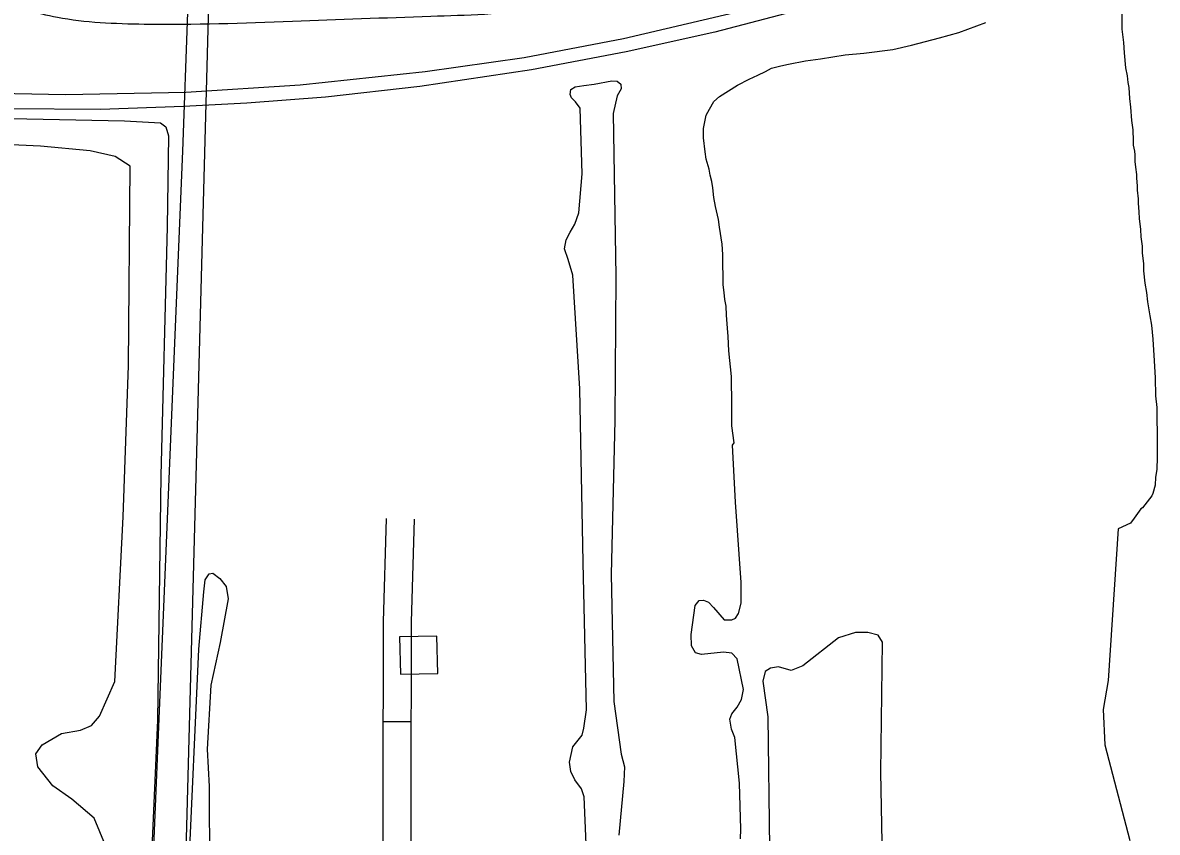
# Model space of a CAD drawing. Extents: x 3567028 to 3605064, y 510945 to 536587.
# Drawn here: x 3594340 to 3595556, y 525880 to 526748 of the extents above; entities that cross this region are included whole.
import ezdxf

# ---------------------------------------------------------------- set-up
doc = ezdxf.new("R2010")
doc.units = 0
for name, color, linetype in [('V-BLDG-OTLN', 7, 'Continuous'), ('V-RAIL-TRAK', 7, 'Continuous'), ('V-ROAD-CNTR', 7, 'Continuous'), ('V-SITE-VEGE', 7, 'Continuous'), ('V-UTIL-LINE', 7, 'Continuous')]:
    doc.layers.add(name, color=color, linetype=linetype)

msp = doc.modelspace()

# ---------------------------------------------------------------- linework, layer by layer
at = {"layer": 'V-BLDG-OTLN'}
msp.add_lwpolyline([(3594744.6, 526049.6), (3594784.6, 526050.5), (3594783.7, 526090.5), (3594743.7, 526089.6)], close=True, dxfattribs=at)
at = {"layer": 'V-RAIL-TRAK'}
for points in [[(3594217.4, 526675.7), (3594237.1, 526674.8), (3594277.1, 526673), (3594385.7, 526670.8), (3594514.9, 526673.2), (3594637.4, 526680.9), (3594771.1, 526695.5), (3594877.3, 526710.3), (3594983.8, 526730.6), (3595137.7, 526766.6), (3595250.7, 526798.7), (3595363.8, 526836.6), (3595468.2, 526876.5)], [(3595423.5, 526841.6), (3595329.9, 526808.4), (3595202.8, 526769.3), (3595081.6, 526737.6), (3594986.4, 526716.3), (3594885.2, 526697), (3594765.3, 526679.4), (3594664.5, 526667.7), (3594580, 526661.4), (3594512.3, 526657.8), (3594423.4, 526654.7), (3594324.6, 526655.5), (3594236.4, 526659.5), (3594235.4, 526659.5), (3594162.6, 526664.9), (3594086.3, 526672.6), (3593982.5, 526689.5), (3593864.2, 526721), (3593863.1, 526721.3), (3593751, 526745.7)]]:
    msp.add_lwpolyline(points, dxfattribs=at)
at = {"layer": 'V-ROAD-CNTR'}
msp.add_line((3594726.4, 525999), (3594756.4, 525999), dxfattribs=at)
for points in [[(3594798.5, 524638.2), (3594781.3, 524678.8), (3594769.6, 524694.6), (3594752.3, 524715.3), (3594743.7, 524731.5), (3594736.8, 524753.7), (3594733.5, 524786.3), (3594733, 524858.6), (3594733.2, 525006.9), (3594732, 525167.5), (3594736.2, 525314.9), (3594737.4, 525369.1), (3594736.2, 525393.7), (3594732.8, 525423.2), (3594727.2, 525507.6), (3594725.9, 525611.5), (3594726.5, 525762.5), (3594726.3, 525918.8), (3594726.4, 526105.7), (3594729.6, 526216.5)], [(3594796.2, 524709.1), (3594793.2, 524713.2), (3594777.3, 524732.2), (3594771.5, 524743.1), (3594766.3, 524759.7), (3594763.5, 524787.9), (3594763, 524858.7), (3594763.2, 525007), (3594762, 525167.2), (3594766.2, 525314.2), (3594767.4, 525369.5), (3594766.1, 525396.1), (3594762.7, 525425.9), (3594757.2, 525508.8), (3594755.9, 525611.7), (3594756.5, 525762.4), (3594756.3, 525918.8), (3594756.4, 526105.2), (3594759.6, 526215.7)]]:
    msp.add_lwpolyline(points, dxfattribs=at)
msp.add_spline([(3594086, 524482.6), (3594096.6, 524502.8), (3594112.5, 524568.4), (3594123.3, 524617.1), (3594132.6, 524734.1), (3594138.6, 524905.8), (3594150.3, 525187.2), (3594168.4, 525459.6), (3594179.9, 525761.4), (3594202.5, 526220), (3594222.8, 526537.3), (3594231.5, 526628.9), (3594230.1, 526678.4), (3594237.8, 526734.9), (3594257, 526767.8), (3594308.1, 526770), (3594377.1, 526753.5), (3594470.2, 526746.2), (3594629.1, 526749.1), (3594777.1, 526754.6), (3594891.9, 526762.5), (3594943.2, 526772.3)], degree=3, dxfattribs=at)
at = {"layer": 'V-SITE-VEGE'}
for points in [[(3595517.5, 526772.9), (3595517.5, 526740.6), (3595519.3, 526726.5), (3595519.9, 526715.3), (3595521.6, 526699.4), (3595523.4, 526690.6), (3595524, 526683.6), (3595525.1, 526678.3), (3595525.7, 526666.5), (3595526.9, 526657.1), (3595528.1, 526643), (3595529.2, 526633), (3595529.8, 526621.2), (3595529.8, 526616.5), (3595531, 526610.1), (3595531.6, 526605.9), (3595531.6, 526598.9), (3595532.2, 526593), (3595533.3, 526584.8), (3595533.3, 526581.2), (3595533.9, 526573), (3595533.9, 526568.3), (3595535.1, 526558.9), (3595535.1, 526554.2), (3595535.7, 526544.8), (3595536.3, 526537.7)], [(3595099.6, 526107.7), (3595103.6, 526109.8), (3595107, 526114.5), (3595109.6, 526125.8), (3595109.8, 526147.7), (3595103.6, 526234.1), (3595100.5, 526295.1), (3595102.2, 526297.4), (3595099.9, 526315.6), (3595099.9, 526347.4), (3595099.3, 526358.6), (3595099.3, 526368.6), (3595096.4, 526396.2), (3595095.8, 526411.5), (3595095.2, 526420.3), (3595094.1, 526434.4), (3595093.5, 526443.8), (3595092.3, 526450.9), (3595091.7, 526458.5), (3595090.5, 526466.8), (3595090.5, 526475), (3595090, 526489.7), (3595090, 526499.1), (3595089.4, 526510.3), (3595086.5, 526528.5), (3595085.3, 526536.7), (3595082.3, 526550.8), (3595080.6, 526560.2), (3595079.4, 526570.8), (3595078.2, 526577.3), (3595076.5, 526584.4), (3595075.3, 526590.8), (3595072.4, 526601.4), (3595071.2, 526609.1), (3595069.4, 526624.3), (3595069.4, 526634.3), (3595072.4, 526648.4), (3595075.9, 526654.9), (3595080.6, 526663.1), (3595086.5, 526668.4), (3595105.9, 526680.8), (3595118.3, 526687.2), (3595127.7, 526691.3), (3595135.9, 526695.5), (3595142.4, 526699), (3595152.4, 526701.3), (3595160.6, 526703.1), (3595178.8, 526706.6), (3595194.7, 526709), (3595221.2, 526713.1), (3595241.2, 526714.8), (3595272.3, 526718.9), (3595292.3, 526723.6), (3595322.3, 526731.3), (3595342.9, 526737.1), (3595371.7, 526747.7)], [(3594946, 525808.3), (3594941.4, 525918.1), (3594938.6, 525926.8), (3594931.7, 525936.4), (3594927.1, 525945.2), (3594925.7, 525955.4), (3594929.5, 525971.7), (3594939.4, 525984.4), (3594941.3, 525991.7), (3594944, 526011.3), (3594940.3, 526169.2), (3594936.8, 526355.4), (3594929.4, 526477.2), (3594924.4, 526494), (3594920.5, 526505.4), (3594922.1, 526514.8), (3594926.5, 526523.2), (3594931.7, 526531.9), (3594935.8, 526543.9), (3594939.4, 526585.8), (3594937.1, 526656.1), (3594932.1, 526662.7), (3594928.1, 526667.1), (3594926.7, 526670.8), (3594927.1, 526675.9), (3594931.8, 526678.8)], [(3594931.8, 526678.8), (3594941.2, 526680.2), (3594952.1, 526681.9), (3594971, 526685.4), (3594976.8, 526685), (3594980.8, 526681.7), (3594981.1, 526676.6), (3594977, 526669.4), (3594972.5, 526650.2)], [(3594274.6, 526645.9), (3594449, 526642.3), (3594487.7, 526640.5), (3594493.5, 526636), (3594496.3, 526626.5), (3594494.8, 526528.8), (3594488.1, 526262.5), (3594484.4, 526000.5), (3594471.8, 525717.5), (3594454.8, 525345.4), (3594448.3, 525184.9), (3594432.5, 524775.7), (3594428.2, 524708.6), (3594422.9, 524687.5), (3594419.2, 524679.5), (3594408.2, 524670.1), (3594386.3, 524665.9), (3594362.2, 524670.5), (3594346.1, 524679.6), (3594338.2, 524690.6)], [(3594972.5, 526650.2), (3594975.6, 526476.1), (3594974.3, 526321.9), (3594970.4, 526156.5), (3594973.2, 526020.5), (3594981.1, 525963.8), (3594984.6, 525950.4), (3594984.1, 525934.8), (3594978.5, 525877.1)], [(3594428.6, 525866), (3594416.4, 525895.3), (3594392.5, 525915.9), (3594372.2, 525929.9), (3594356.3, 525950.5), (3594354.2, 525964.4), (3594360.9, 525973.8), (3594381.4, 525986.1), (3594401.9, 525989.5), (3594413.6, 525994.5), (3594422.4, 526004.7), (3594438.8, 526041.8), (3594447.6, 526218.3), (3594453.4, 526380.2), (3594455.2, 526594), (3594439.2, 526604.4), (3594412.3, 526610.5), (3594359, 526615.3), (3594320.4, 526617.1)], [(3595536.3, 526537.7), (3595537.4, 526526), (3595538, 526518.3), (3595539.2, 526508.3), (3595539.2, 526500.7), (3595540.9, 526489.5), (3595540.9, 526481.9)], [(3595540.9, 526481.9), (3595542.1, 526468.4), (3595543.9, 526458.4), (3595545, 526448.4), (3595547.4, 526433.7), (3595549.2, 526423.7), (3595550.9, 526408.4), (3595552.1, 526385.4), (3595553.2, 526367.2), (3595553.8, 526347.8), (3595555, 526335.5), (3595555, 526323.1), (3595555.6, 526307.8), (3595555.6, 526282), (3595555, 526269), (3595553.8, 526260.8), (3595553.2, 526252), (3595550.8, 526243.2), (3595549.7, 526240.8), (3595539.7, 526227.9), (3595537.9, 526226.7), (3595530.8, 526216.7), (3595526.7, 526211.4), (3595513.7, 526205.4), (3595502.9, 526043), (3595497.5, 526011.8), (3595499.4, 525974.1), (3595526.1, 525871.6)], [(3594517.7, 525832), (3594528.6, 526076.5), (3594534.2, 526137.8), (3594535.5, 526150.8), (3594539.9, 526157), (3594543.7, 526157.9), (3594551.3, 526152.1), (3594557.9, 526143.4), (3594560.2, 526130.5), (3594551.7, 526083.6), (3594541.7, 526037.7), (3594537.8, 525969.2), (3594539.6, 525929.3), (3594540.3, 525840.6)], [(3595108.9, 525873.1), (3595109.4, 525883.7), (3595108, 525933), (3595102.9, 525981.9), (3595099.4, 525990.6), (3595097.6, 526001.6), (3595099.9, 526007), (3595105.4, 526014.3), (3595110.2, 526022.6), (3595112.1, 526033.2), (3595105.5, 526066.1), (3595099.7, 526072.3), (3595090.9, 526073.1), (3595067.2, 526070.8), (3595060.7, 526072.6), (3595056.4, 526080), (3595056.1, 526092), (3595060.4, 526123.3), (3595064.8, 526128.7), (3595069.5, 526129.1), (3595074.6, 526126.8), (3595080, 526121), (3595091.6, 526107.7), (3595099.6, 526107.7)], [(3595261, 525850.6), (3595259.2, 525944.8), (3595261.2, 526083.9), (3595256.5, 526091.3), (3595245.5, 526094.3), (3595232.4, 526094.4), (3595214.1, 526088.7), (3595175.9, 526058.7), (3595163.4, 526053.7), (3595149.6, 526057.5), (3595141.2, 526056.1), (3595135.6, 526052.5), (3595133, 526042.3), (3595138.2, 526003.9), (3595140.2, 525863.3)]]:
    msp.add_lwpolyline(points, dxfattribs=at)
at = {"layer": 'V-UTIL-LINE'}
for points in [[(3585262.9, 534651), (3586025.6, 533001.3), (3586128.2, 532876.5), (3589487.5, 531831.1), (3594583.8, 530246.2), (3594630.3, 530174.4), (3594544.4, 526966.9), (3594544.4, 526966.2), (3594533.5, 526554.8), (3594478.7, 524510.1), (3594531.7, 524441.6), (3594542.5, 524391.4), (3594726.3, 524375.6), (3594242.1, 521684.3), (3594146, 521331.8), (3594061.4, 521334.5), (3594004.2, 521248), (3593910.4, 521193.7), (3593722.3, 520581), (3593792.3, 520296.6)], [(3594168.6, 521450.4), (3594231.5, 521664.1), (3594412, 524091.5), (3594424.2, 524511.4), (3594511.6, 526610), (3594517, 526758.6), (3594619.4, 530141.9)]]:
    msp.add_lwpolyline(points, dxfattribs=at)

doc.saveas('drawing.dxf')
